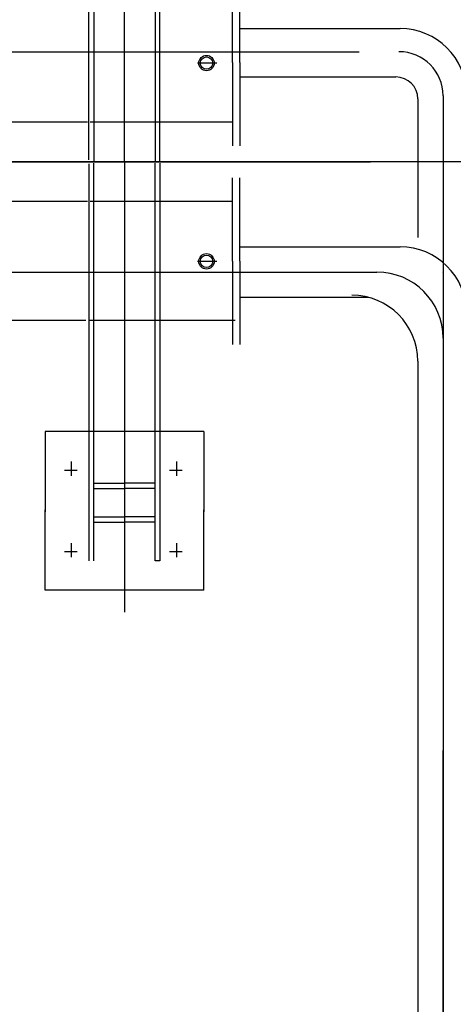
# Model space of a CAD drawing. Extents: x -7650383 to 4934791, y -114316 to 1826789.
# Tile 300 of 328: x 2146972 to 2147955, y 41923 to 44157. Entities that reach past the tile are written whole.
import ezdxf

# ---------------------------------------------------------------- set-up
doc = ezdxf.new("R2010")
doc.units = 0
doc.header["$LTSCALE"] = 800
doc.header["$MEASUREMENT"] = 0
doc.layers.add('KEY PLAN', color=251, linetype='CONTINUOUS')

# ---------------------------------------------------------------- blocks, each defined once
blk = doc.blocks.new('UTCOMBINE')
at = {"layer": 'KEY PLAN'}
for p, q in [((-720146.9, 46214.9, 0), (-720146.9, 47392.4, 0)), ((-720147.6, 47359.1, 0), (-720147.6, 46214.9, 0)), ((-720147.6, 45128.9, 0), (-720147.6, 47176, 0)), ((-720147.6, 45278.8, 0), (-720147.6, 47175.8, 0)), ((-720090.3, 45331.4, 0), (-720090.3, 47168.5, 0)), ((-719424.8, 44878.8, 0), (-719424.8, 45900.6, 0)), ((-719604.6, 45850.4, 0), (-719245, 45850.4, 0)), ((-719604.6, 45850.4, 0), (-719604.6, 45668.4, 0)), ((-719245, 45850.4, 0), (-719245, 45668.4, 0)), ((-719505.3, 44881.4, 0), (-719505.3, 45783.8, 0)), ((-719505.3, 45783.8, 0), (-719494.4, 45783.8, 0)), ((-719494.4, 45783.8, 0), (-719494.4, 44881.4, 0)), ((-719355.2, 45783.8, 0), (-719355.2, 44881.4, 0)), ((-719344.2, 44883.6, 0), (-719344.2, 45783.8, 0)), ((-719527.3, 45762.9, 0), (-719556.1, 45762.9, 0)), ((-719542.8, 45744.2, 0), (-719542.8, 45776.2, 0)), ((-719288.9, 45762.9, 0), (-719317.7, 45762.9, 0)), ((-719304.4, 45744.2, 0), (-719304.4, 45776.2, 0)), ((-719494.4, 45696.4, 0), (-719424.4, 45696.4, 0)), ((-719355.2, 45696.4, 0), (-719425.2, 45696.4, 0)), ((-719604.6, 45490.8, 0), (-719604.6, 45672.9, 0)), ((-719495.3, 45684.6, 0), (-719425.3, 45684.6, 0)), ((-719355.2, 45684.6, 0), (-719424.3, 45684.6, 0)), ((-719245, 45490.8, 0), (-719245, 45672.9, 0)), ((-719495.3, 45607.9, 0), (-719425.3, 45607.9, 0)), ((-719494.4, 45619.8, 0), (-719424.4, 45619.8, 0)), ((-719355.2, 45619.8, 0), (-719425.2, 45619.8, 0)), ((-719355.2, 45607.9, 0), (-719424.3, 45607.9, 0)), ((-719542.8, 45558.9, 0), (-719542.8, 45590.9, 0)), ((-719304.4, 45558.9, 0), (-719304.4, 45590.9, 0)), ((-719527.3, 45578.4, 0), (-719556.1, 45578.4, 0)), ((-719288.9, 45578.4, 0), (-719317.7, 45578.4, 0)), ((-719604.6, 45490.8, 0), (-719245, 45490.8, 0)), ((-720147.6, 44728.8, 0), (-720147.6, 45465.9, 0)), ((-719686.8, 45104, 0), (-719686.8, 45293, 0)), ((-719669.7, 45104, 0), (-719669.7, 45293, 0)), ((-719676.2, 45239, 0), (-719346.2, 45239, 0)), ((-719337.3, 45239, 0), (-717350.3, 45239, 0)), ((-719686.8, 45186.1, 0), (-719977.5, 45186.1, 0)), ((-720146.9, 45128.2, 0), (-720147.6, 45128.9, 0)), ((-717350.3, 45128.8, 0), (-719997.6, 45128.8, 0)), ((-719686.8, 45104, 0), (-719686.8, 44915, 0)), ((-719669.7, 45104, 0), (-719669.7, 44915, 0)), ((-719634.7, 45104.6, 0), (-719590.5, 45104.6, 0)), ((-719686.8, 45071.4, 0), (-720050.3, 45071.4, 0)), ((-720090.3, 44736.1, 0), (-720090.3, 45050.5, 0)), ((-719669.3, 44969, 0), (-719347.4, 44969, 0)), ((-719341.1, 44969, 0), (-717350.3, 44969, 0)), ((-714183.1, 44878.3, 0), (-721150.5, 44878.3, 0)), ((-714634.4, 44878.8, 0), (-719983, 44878.8, 0)), ((-719505.3, 44876.1, 0), (-719505.3, 43973.7, 0)), ((-719494.4, 43973.7, 0), (-719494.4, 44876.1, 0)), ((-719424.8, 44878.8, 0), (-719424.8, 43456.8, 0)), ((-719355.2, 43973.7, 0), (-719355.2, 44876.1, 0)), ((-719344.2, 44874, 0), (-719344.2, 43973.7, 0)), ((-719686.8, 44653.5, 0), (-719686.8, 44842.5, 0)), ((-719669.7, 44653.5, 0), (-719669.7, 44842.5, 0)), ((-719669.3, 44788.5, 0), (-719347.4, 44788.5, 0)), ((-719341.1, 44788.5, 0), (-717350.3, 44788.5, 0)), ((-719686.8, 44686.1, 0), (-720040.3, 44686.1, 0)), ((-719686.8, 44653.5, 0), (-719686.8, 44464.5, 0)), ((-719669.7, 44653.5, 0), (-719669.7, 44464.5, 0)), ((-719634.7, 44654.6, 0), (-719590.5, 44654.6, 0)), ((-717047, 44628.8, 0), (-719957.4, 44628.8, 0)), ((-719686.8, 44576.1, 0), (-720050.3, 44576.1, 0))]:
    blk.add_line(p, q, dxfattribs=at)
for centre, radius in [((-719611, 45104.6, 0), 17.5), ((-719611, 45104.6, 0), 14.1), ((-719611, 44654.6, 0), 17.5), ((-719611, 44654.6, 0), 14.1)]:
    blk.add_circle(centre, radius, dxfattribs=at)
for centre, radius in [((-719940.3, 45331.4, 0), 150), ((-719997.6, 45278.8, 0), 150), ((-720050.3, 45221.4, 0), 150), ((-720040.3, 44736.1, 0), 50), ((-720050.3, 44726.1, 0), 150), ((-720047.6, 44728.8, 0), 100)]:
    blk.add_arc(centre, radius, 180, 270, dxfattribs=at)

msp = doc.modelspace()

# ---------------------------------------------------------------- block references
at = {"layer": 'KEY PLAN', "rotation": 180}
msp.add_blockref('UTCOMBINE', (1427784.7, 88713.6, 0), dxfattribs=at)

doc.saveas('drawing.dxf')
